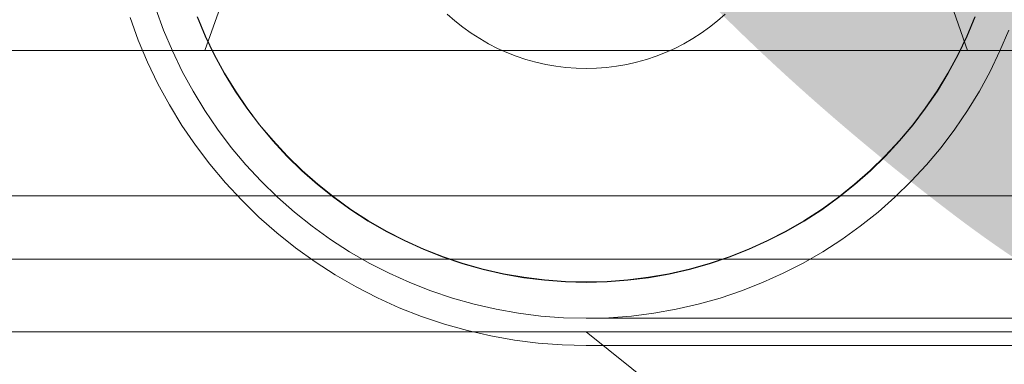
# Model space of a CAD drawing. Header units: millimetres. Extents: x -2233 to 61924, y -68080 to 6847.
# Tile 785 of 1056: x 24188 to 24296, y 1186 to 1224. Entities that reach past the tile are written whole.
import ezdxf

# ---------------------------------------------------------------- set-up
doc = ezdxf.new("R2010")
doc.units = ezdxf.units.MM
for name, color, linetype, lineweight in [('COTAS_O', 1, 'Continuous', 0), ('COTAS_P', 1, 'Continuous', 0), ('lateral_C05', 7, 'Continuous', 0)]:
    doc.layers.add(name, color=color, linetype=linetype, lineweight=lineweight)
doc.dimstyles.new('R19_100', dxfattribs={"dimtxt": 250, "dimasz": 150, "dimexe": 150, "dimexo": 80, "dimgap": 100, "dimtad": 1, "dimtih": 1, "dimtoh": 1, "dimdsep": 46, "dimcen": 0.09, "dimadec": 0, "dimazin": 0, "dimtfac": 1, "dimtdec": 4, "dimtofl": 0, "dimtmove": 0, "dimatfit": 3, "dimfxl": 1, "dimtolj": 1, "dimtzin": 0, "dimarcsym": 0})

# ---------------------------------------------------------------- blocks, each defined once
blk = doc.blocks.new('DIM_R28_4')
at = {"layer": 'COTAS_P'}
for p, q in [((15248.37, 1279.09), (24311.82, 4109.09)), ((24311.82, 4109.09), (24155.23, 4107.34)), ((24311.82, 4109.09), (24182.05, 4021.43)), ((24580.07, 3250), (24311.82, 4109.09)), ((15248.37, 1279.09), (15378.14, 1366.76)), ((15248.37, 1279.09), (15404.97, 1280.85)), ((15516.62, 420), (15248.37, 1279.09))]:
    blk.add_line(p, q, dxfattribs=at)
blk.add_text('9495 P', height=250, rotation=17.3406, dxfattribs=at).set_placement((19750.29, 2789.55))
blk = doc.blocks.new('DIM_R28_8')
at = {"layer": 'COTAS_P'}
for p, q in [((24250.07, 1241), (24650.07, 1241)), ((24650.07, 1241), (24605.07, 1091)), ((24650.07, 0), (24650.07, 1241)), ((24650.07, 1241), (24695.07, 1091)), ((24650.07, 0), (24605.07, 150)), ((24650.07, 0), (24695.07, 150)), ((24250.07, 0), (24650.07, 0))]:
    blk.add_line(p, q, dxfattribs=at)
blk.add_text('1241 P', height=250, rotation=90, dxfattribs=at).set_placement((24550.07, 620.5))
blk = doc.blocks.new('DIM_R28_28')
at = {"layer": 'COTAS_O'}
for p, q in [((23750.07, 2330), (24450.07, 2330)), ((24450.07, 2330), (24405.07, 2180)), ((24450.07, 0), (24450.07, 2330)), ((24450.07, 2330), (24495.07, 2180)), ((24450.07, 0), (24405.07, 150)), ((24450.07, 0), (24495.07, 150)), ((23750.07, 0), (24450.07, 0))]:
    blk.add_line(p, q, dxfattribs=at)
blk.add_text('2330 O', height=250, rotation=90, dxfattribs=at).set_placement((24350.07, 1165))

msp = doc.modelspace()

# ---------------------------------------------------------------- linework, layer by layer
at = {"layer": 'lateral_C05'}
for p, q in [((24208.067, 1220.5), (24220.067, 1254.5)), ((24292.067, 1220.5), (24280.067, 1254.5)), ((24203.524, 1222.733), (24202.671, 1225.076)), ((24235.605, 1223.764), (24234.764, 1224.506)), ((24265.371, 1224.506), (24264.53, 1223.764)), ((24200.731, 1221.637), (24199.827, 1224.12)), ((24208.102, 1222.064), (24207.21, 1224.18)), ((24208.138, 1222.081), (24207.247, 1224.194)), ((24236.482, 1223.065), (24235.605, 1223.764)), ((24264.53, 1223.764), (24263.653, 1223.065)), ((24292.888, 1224.194), (24291.997, 1222.081)), ((24292.925, 1224.18), (24292.033, 1222.064)), ((24204.492, 1220.436), (24203.524, 1222.733)), ((24237.393, 1222.41), (24236.482, 1223.065)), ((24238.335, 1221.801), (24237.393, 1222.41)), ((24262.742, 1222.41), (24261.8, 1221.801)), ((24263.653, 1223.065), (24262.742, 1222.41)), ((24296.611, 1222.733), (24295.643, 1220.436)), ((24201.758, 1219.202), (24200.731, 1221.637)), ((24209.098, 1219.996), (24208.102, 1222.064)), ((24209.133, 1220.014), (24208.138, 1222.081)), ((24239.307, 1221.24), (24238.335, 1221.801)), ((24240.305, 1220.728), (24239.307, 1221.24)), ((24260.828, 1221.24), (24259.83, 1220.728)), ((24261.8, 1221.801), (24260.828, 1221.24)), ((24291.997, 1222.081), (24291.002, 1220.014)), ((24292.033, 1222.064), (24291.037, 1219.996)), ((24180.067, 1220.5), (24320.067, 1220.5)), ((24188.57, 1220.5), (24188.586, 1220.5)), ((24188.586, 1220.5), (24188.618, 1220.5)), ((24188.618, 1220.5), (24188.666, 1220.5)), ((24188.666, 1220.5), (24188.73, 1220.5)), ((24188.73, 1220.5), (24188.81, 1220.5)), ((24188.81, 1220.5), (24188.906, 1220.5)), ((24188.906, 1220.5), (24189.017, 1220.5)), ((24189.017, 1220.5), (24189.143, 1220.5)), ((24189.143, 1220.5), (24189.283, 1220.5)), ((24189.283, 1220.5), (24189.438, 1220.5)), ((24189.438, 1220.5), (24189.607, 1220.5)), ((24189.607, 1220.5), (24189.79, 1220.5)), ((24189.79, 1220.5), (24189.986, 1220.5)), ((24189.986, 1220.5), (24190.194, 1220.5)), ((24190.194, 1220.5), (24190.414, 1220.5)), ((24190.414, 1220.5), (24190.646, 1220.5)), ((24190.646, 1220.5), (24190.889, 1220.5)), ((24190.889, 1220.5), (24191.143, 1220.5)), ((24191.143, 1220.5), (24191.406, 1220.5)), ((24191.406, 1220.5), (24191.678, 1220.5)), ((24191.678, 1220.5), (24191.959, 1220.5)), ((24191.959, 1220.5), (24192.247, 1220.5)), ((24192.247, 1220.5), (24192.543, 1220.5)), ((24192.543, 1220.5), (24192.844, 1220.5)), ((24192.844, 1220.5), (24193.152, 1220.5)), ((24193.152, 1220.5), (24193.464, 1220.5)), ((24193.464, 1220.5), (24193.78, 1220.5)), ((24193.78, 1220.5), (24194.099, 1220.5)), ((24194.099, 1220.5), (24194.42, 1220.5)), ((24194.42, 1220.5), (24194.743, 1220.5)), ((24195.067, 1220.5), (24194.743, 1220.5)), ((24200.067, 1220.5), (24195.067, 1220.5)), ((24200.067, 1220.5), (24200.386, 1220.5)), ((24200.386, 1220.5), (24200.705, 1220.5)), ((24200.705, 1220.5), (24201.021, 1220.5)), ((24201.021, 1220.5), (24201.336, 1220.5)), ((24201.336, 1220.5), (24201.647, 1220.5)), ((24201.647, 1220.5), (24201.954, 1220.5)), ((24201.954, 1220.5), (24202.257, 1220.5)), ((24202.257, 1220.5), (24202.555, 1220.5)), ((24202.555, 1220.5), (24202.847, 1220.5)), ((24202.847, 1220.5), (24203.132, 1220.5)), ((24203.132, 1220.5), (24203.409, 1220.5)), ((24203.409, 1220.5), (24203.679, 1220.5)), ((24203.679, 1220.5), (24203.94, 1220.5)), ((24203.94, 1220.5), (24204.191, 1220.5)), ((24204.191, 1220.5), (24204.433, 1220.5)), ((24204.433, 1220.5), (24204.664, 1220.5)), ((24205.574, 1218.189), (24204.492, 1220.436)), ((24204.664, 1220.5), (24204.884, 1220.5)), ((24204.884, 1220.5), (24205.092, 1220.5)), ((24205.092, 1220.5), (24205.288, 1220.5)), ((24205.288, 1220.5), (24205.472, 1220.5)), ((24205.472, 1220.5), (24205.643, 1220.5)), ((24205.643, 1220.5), (24205.8, 1220.5)), ((24205.8, 1220.5), (24205.943, 1220.5)), ((24206.073, 1220.5), (24205.943, 1220.5)), ((24206.188, 1220.5), (24206.073, 1220.5)), ((24206.288, 1220.5), (24206.188, 1220.5)), ((24206.373, 1220.5), (24206.288, 1220.5)), ((24206.443, 1220.5), (24206.373, 1220.5)), ((24206.497, 1220.5), (24206.443, 1220.5)), ((24206.536, 1220.5), (24206.497, 1220.5)), ((24206.56, 1220.5), (24206.536, 1220.5)), ((24208.067, 1220.5), (24228.164, 1220.5)), ((24210.23, 1218), (24209.133, 1220.014)), ((24228.164, 1220.5), (24271.971, 1220.5)), ((24241.328, 1220.267), (24240.305, 1220.728)), ((24242.372, 1219.857), (24241.328, 1220.267)), ((24258.807, 1220.267), (24257.763, 1219.857)), ((24259.83, 1220.728), (24258.807, 1220.267)), ((24292.067, 1220.5), (24271.971, 1220.5)), ((24291.002, 1220.014), (24289.905, 1218)), ((24293.57, 1220.5), (24293.586, 1220.5)), ((24293.586, 1220.5), (24293.618, 1220.5)), ((24293.618, 1220.5), (24293.666, 1220.5)), ((24293.666, 1220.5), (24293.73, 1220.5)), ((24293.73, 1220.5), (24293.81, 1220.5)), ((24293.81, 1220.5), (24293.906, 1220.5)), ((24293.906, 1220.5), (24294.017, 1220.5)), ((24294.017, 1220.5), (24294.143, 1220.5)), ((24294.143, 1220.5), (24294.283, 1220.5)), ((24294.283, 1220.5), (24294.438, 1220.5)), ((24294.438, 1220.5), (24294.607, 1220.5)), ((24295.643, 1220.436), (24294.561, 1218.189)), ((24294.607, 1220.5), (24294.79, 1220.5)), ((24294.79, 1220.5), (24294.986, 1220.5)), ((24294.986, 1220.5), (24295.194, 1220.5)), ((24295.194, 1220.5), (24295.414, 1220.5)), ((24295.414, 1220.5), (24295.646, 1220.5)), ((24295.646, 1220.5), (24295.889, 1220.5)), ((24295.889, 1220.5), (24296.143, 1220.5)), ((24202.904, 1216.821), (24201.758, 1219.202)), ((24210.196, 1217.98), (24209.098, 1219.996)), ((24243.435, 1219.5), (24242.372, 1219.857)), ((24244.515, 1219.196), (24243.435, 1219.5)), ((24245.609, 1218.946), (24244.515, 1219.196)), ((24246.714, 1218.751), (24245.609, 1218.946)), ((24254.526, 1218.946), (24253.421, 1218.751)), ((24255.62, 1219.196), (24254.526, 1218.946)), ((24256.699, 1219.5), (24255.62, 1219.196)), ((24257.763, 1219.857), (24256.699, 1219.5)), ((24291.037, 1219.996), (24289.939, 1217.98)), ((24206.766, 1216), (24205.574, 1218.189)), ((24211.393, 1216.021), (24210.196, 1217.98)), ((24211.426, 1216.043), (24210.23, 1218)), ((24247.827, 1218.612), (24246.714, 1218.751)), ((24248.946, 1218.528), (24247.827, 1218.612)), ((24250.067, 1218.5), (24248.946, 1218.528)), ((24251.189, 1218.528), (24250.067, 1218.5)), ((24252.308, 1218.612), (24251.189, 1218.528)), ((24253.421, 1218.751), (24252.308, 1218.612)), ((24289.905, 1218), (24288.709, 1216.043)), ((24289.939, 1217.98), (24288.742, 1216.021)), ((24294.561, 1218.189), (24293.369, 1216)), ((24204.168, 1214.5), (24202.904, 1216.821)), ((24208.066, 1213.873), (24206.766, 1216)), ((24212.686, 1214.124), (24211.393, 1216.021)), ((24212.718, 1214.148), (24211.426, 1216.043)), ((24288.709, 1216.043), (24287.417, 1214.148)), ((24288.742, 1216.021), (24287.449, 1214.124)), ((24293.369, 1216), (24292.069, 1213.873)), ((24205.546, 1212.245), (24204.168, 1214.5)), ((24209.471, 1211.813), (24208.066, 1213.873)), ((24214.072, 1212.295), (24212.686, 1214.124)), ((24214.103, 1212.319), (24212.718, 1214.148)), ((24287.417, 1214.148), (24286.032, 1212.319)), ((24287.449, 1214.124), (24286.063, 1212.295)), ((24292.069, 1213.873), (24290.664, 1211.813)), ((24207.035, 1210.062), (24205.546, 1212.245)), ((24210.976, 1209.826), (24209.471, 1211.813)), ((24215.548, 1210.536), (24214.072, 1212.295)), ((24215.578, 1210.562), (24214.103, 1212.319)), ((24286.032, 1212.319), (24284.557, 1210.562)), ((24286.063, 1212.295), (24284.587, 1210.536)), ((24290.664, 1211.813), (24289.159, 1209.826)), ((24217.109, 1208.853), (24215.548, 1210.536)), ((24217.138, 1208.881), (24215.578, 1210.562)), ((24284.557, 1210.562), (24282.997, 1208.881)), ((24284.587, 1210.536), (24283.026, 1208.853)), ((24208.63, 1207.955), (24207.035, 1210.062)), ((24212.578, 1207.916), (24210.976, 1209.826)), ((24289.159, 1209.826), (24287.557, 1207.916)), ((24218.752, 1207.25), (24217.109, 1208.853)), ((24218.78, 1207.28), (24217.138, 1208.881)), ((24282.997, 1208.881), (24281.355, 1207.28)), ((24283.026, 1208.853), (24281.383, 1207.25)), ((24210.329, 1205.931), (24208.63, 1207.955)), ((24214.274, 1206.088), (24212.578, 1207.916)), ((24220.474, 1205.731), (24218.752, 1207.25)), ((24220.499, 1205.762), (24218.78, 1207.28)), ((24281.355, 1207.28), (24279.636, 1205.762)), ((24281.383, 1207.25), (24279.661, 1205.731)), ((24287.557, 1207.916), (24285.861, 1206.088)), ((24212.127, 1203.993), (24210.329, 1205.931)), ((24216.059, 1204.347), (24214.274, 1206.088)), ((24285.861, 1206.088), (24284.076, 1204.347)), ((24222.268, 1204.3), (24220.474, 1205.731)), ((24222.292, 1204.332), (24220.499, 1205.762)), ((24279.636, 1205.762), (24277.842, 1204.332)), ((24279.661, 1205.731), (24277.867, 1204.3)), ((24160.067, 1204.5), (24340.067, 1204.5)), ((24180.067, 1204.5), (24320.067, 1204.5)), ((24188.57, 1204.5), (24188.586, 1204.5)), ((24188.586, 1204.5), (24188.618, 1204.5)), ((24188.618, 1204.5), (24188.666, 1204.5)), ((24188.666, 1204.5), (24188.73, 1204.5)), ((24188.73, 1204.5), (24188.81, 1204.5)), ((24188.81, 1204.5), (24188.906, 1204.5)), ((24188.906, 1204.5), (24189.017, 1204.5)), ((24189.017, 1204.5), (24189.143, 1204.5)), ((24189.143, 1204.5), (24189.283, 1204.5)), ((24189.283, 1204.5), (24189.438, 1204.5)), ((24189.438, 1204.5), (24189.607, 1204.5)), ((24189.607, 1204.5), (24189.79, 1204.5)), ((24189.79, 1204.5), (24189.986, 1204.5)), ((24189.986, 1204.5), (24190.194, 1204.5)), ((24190.194, 1204.5), (24190.414, 1204.5)), ((24190.414, 1204.5), (24190.646, 1204.5)), ((24190.646, 1204.5), (24190.889, 1204.5)), ((24190.889, 1204.5), (24191.143, 1204.5)), ((24191.143, 1204.5), (24191.406, 1204.5)), ((24191.406, 1204.5), (24191.678, 1204.5)), ((24191.678, 1204.5), (24191.959, 1204.5)), ((24191.959, 1204.5), (24192.247, 1204.5)), ((24192.074, 1204.5), (24192.095, 1204.5)), ((24192.095, 1204.5), (24192.129, 1204.5)), ((24192.129, 1204.5), (24192.177, 1204.5)), ((24192.177, 1204.5), (24192.238, 1204.5)), ((24192.238, 1204.5), (24192.312, 1204.5)), ((24192.247, 1204.5), (24192.543, 1204.5)), ((24192.312, 1204.5), (24192.399, 1204.5)), ((24192.399, 1204.5), (24192.499, 1204.5)), ((24192.499, 1204.5), (24192.612, 1204.5)), ((24192.543, 1204.5), (24192.844, 1204.5)), ((24192.612, 1204.5), (24192.737, 1204.5)), ((24192.737, 1204.5), (24192.874, 1204.5)), ((24192.844, 1204.5), (24193.152, 1204.5)), ((24192.874, 1204.5), (24193.023, 1204.5)), ((24193.023, 1204.5), (24193.183, 1204.5)), ((24193.152, 1204.5), (24193.464, 1204.5)), ((24193.183, 1204.5), (24193.354, 1204.5)), ((24193.354, 1204.5), (24193.536, 1204.5)), ((24193.464, 1204.5), (24193.78, 1204.5)), ((24193.536, 1204.5), (24193.727, 1204.5)), ((24193.727, 1204.5), (24193.928, 1204.5)), ((24193.78, 1204.5), (24194.099, 1204.5)), ((24193.928, 1204.5), (24194.138, 1204.5)), ((24194.099, 1204.5), (24194.42, 1204.5)), ((24194.138, 1204.5), (24194.357, 1204.5)), ((24194.357, 1204.5), (24194.583, 1204.5)), ((24194.42, 1204.5), (24194.743, 1204.5)), ((24194.583, 1204.5), (24194.817, 1204.5)), ((24195.067, 1204.5), (24194.743, 1204.5)), ((24194.817, 1204.5), (24195.058, 1204.5)), ((24195.058, 1204.5), (24195.305, 1204.5)), ((24200.067, 1204.5), (24195.067, 1204.5)), ((24195.305, 1204.5), (24195.558, 1204.5)), ((24195.558, 1204.5), (24195.816, 1204.5)), ((24195.816, 1204.5), (24196.078, 1204.5)), ((24196.078, 1204.5), (24196.344, 1204.5)), ((24196.344, 1204.5), (24196.612, 1204.5)), ((24196.612, 1204.5), (24196.884, 1204.5)), ((24196.884, 1204.5), (24197.156, 1204.5)), ((24197.156, 1204.5), (24197.43, 1204.5)), ((24197.43, 1204.5), (24197.705, 1204.5)), ((24197.705, 1204.5), (24197.979, 1204.5)), ((24197.979, 1204.5), (24198.251, 1204.5)), ((24198.251, 1204.5), (24198.523, 1204.5)), ((24198.523, 1204.5), (24198.791, 1204.5)), ((24198.791, 1204.5), (24199.057, 1204.5)), ((24199.057, 1204.5), (24199.319, 1204.5)), ((24199.319, 1204.5), (24199.577, 1204.5)), ((24199.577, 1204.5), (24199.83, 1204.5)), ((24199.83, 1204.5), (24200.077, 1204.5)), ((24200.067, 1204.5), (24200.386, 1204.5)), ((24200.077, 1204.5), (24200.317, 1204.5)), ((24200.317, 1204.5), (24200.551, 1204.5)), ((24200.386, 1204.5), (24200.705, 1204.5)), ((24200.551, 1204.5), (24200.778, 1204.5)), ((24200.705, 1204.5), (24201.021, 1204.5)), ((24200.778, 1204.5), (24200.997, 1204.5)), ((24200.997, 1204.5), (24201.207, 1204.5)), ((24201.021, 1204.5), (24201.336, 1204.5)), ((24201.207, 1204.5), (24201.408, 1204.5)), ((24201.336, 1204.5), (24201.647, 1204.5)), ((24201.408, 1204.5), (24201.599, 1204.5)), ((24201.599, 1204.5), (24201.781, 1204.5)), ((24201.647, 1204.5), (24201.954, 1204.5)), ((24201.781, 1204.5), (24201.952, 1204.5)), ((24201.952, 1204.5), (24202.112, 1204.5)), ((24201.954, 1204.5), (24202.257, 1204.5)), ((24202.112, 1204.5), (24202.261, 1204.5)), ((24202.257, 1204.5), (24202.555, 1204.5)), ((24202.261, 1204.5), (24202.398, 1204.5)), ((24202.398, 1204.5), (24202.523, 1204.5)), ((24202.523, 1204.5), (24202.636, 1204.5)), ((24202.555, 1204.5), (24202.847, 1204.5)), ((24202.636, 1204.5), (24202.736, 1204.5)), ((24202.736, 1204.5), (24202.823, 1204.5)), ((24202.823, 1204.5), (24202.897, 1204.5)), ((24202.847, 1204.5), (24203.132, 1204.5)), ((24202.897, 1204.5), (24202.958, 1204.5)), ((24202.958, 1204.5), (24203.006, 1204.5)), ((24203.006, 1204.5), (24203.04, 1204.5)), ((24203.04, 1204.5), (24203.061, 1204.5)), ((24203.132, 1204.5), (24203.409, 1204.5)), ((24203.409, 1204.5), (24203.679, 1204.5)), ((24203.679, 1204.5), (24203.94, 1204.5)), ((24203.94, 1204.5), (24204.191, 1204.5)), ((24204.191, 1204.5), (24204.433, 1204.5)), ((24204.433, 1204.5), (24204.664, 1204.5)), ((24204.664, 1204.5), (24204.884, 1204.5)), ((24204.884, 1204.5), (24205.092, 1204.5)), ((24205.092, 1204.5), (24205.288, 1204.5)), ((24205.288, 1204.5), (24205.472, 1204.5)), ((24205.472, 1204.5), (24205.643, 1204.5)), ((24205.643, 1204.5), (24205.8, 1204.5)), ((24205.8, 1204.5), (24205.943, 1204.5)), ((24205.943, 1204.5), (24206.073, 1204.5)), ((24206.073, 1204.5), (24206.188, 1204.5)), ((24206.188, 1204.5), (24206.288, 1204.5)), ((24206.288, 1204.5), (24206.373, 1204.5)), ((24206.373, 1204.5), (24206.443, 1204.5)), ((24206.443, 1204.5), (24206.497, 1204.5)), ((24206.497, 1204.5), (24206.536, 1204.5)), ((24206.536, 1204.5), (24206.56, 1204.5)), ((24214.018, 1202.148), (24212.127, 1203.993)), ((24217.928, 1202.698), (24216.059, 1204.347)), ((24224.132, 1202.96), (24222.268, 1204.3)), ((24224.155, 1202.993), (24222.292, 1204.332)), ((24277.842, 1204.332), (24275.98, 1202.993)), ((24277.867, 1204.3), (24276.003, 1202.96)), ((24284.076, 1204.347), (24282.207, 1202.698)), ((24293.57, 1204.5), (24293.586, 1204.5)), ((24293.586, 1204.5), (24293.618, 1204.5)), ((24293.618, 1204.5), (24293.666, 1204.5)), ((24293.666, 1204.5), (24293.73, 1204.5)), ((24293.73, 1204.5), (24293.81, 1204.5)), ((24293.81, 1204.5), (24293.906, 1204.5)), ((24293.906, 1204.5), (24294.017, 1204.5)), ((24294.017, 1204.5), (24294.143, 1204.5)), ((24294.143, 1204.5), (24294.283, 1204.5)), ((24294.283, 1204.5), (24294.438, 1204.5)), ((24294.438, 1204.5), (24294.607, 1204.5)), ((24294.607, 1204.5), (24294.79, 1204.5)), ((24294.79, 1204.5), (24294.986, 1204.5)), ((24294.986, 1204.5), (24295.194, 1204.5)), ((24295.194, 1204.5), (24295.414, 1204.5)), ((24295.414, 1204.5), (24295.646, 1204.5)), ((24295.646, 1204.5), (24295.889, 1204.5)), ((24295.889, 1204.5), (24296.143, 1204.5)), ((24219.877, 1201.143), (24217.928, 1202.698)), ((24226.061, 1201.714), (24224.132, 1202.96)), ((24226.081, 1201.749), (24224.155, 1202.993)), ((24275.98, 1202.993), (24274.054, 1201.749)), ((24276.003, 1202.96), (24274.074, 1201.714)), ((24282.207, 1202.698), (24280.258, 1201.143)), ((24216, 1200.4), (24214.018, 1202.148)), ((24228.049, 1200.567), (24226.061, 1201.714)), ((24228.068, 1200.602), (24226.081, 1201.749)), ((24274.054, 1201.749), (24272.067, 1200.602)), ((24274.074, 1201.714), (24272.086, 1200.567)), ((24221.901, 1199.688), (24219.877, 1201.143)), ((24230.091, 1199.519), (24228.049, 1200.567)), ((24230.109, 1199.555), (24228.068, 1200.602)), ((24272.067, 1200.602), (24270.026, 1199.555)), ((24272.086, 1200.567), (24270.043, 1199.519)), ((24280.258, 1201.143), (24278.233, 1199.688)), ((24218.066, 1198.752), (24216, 1200.4)), ((24223.996, 1198.335), (24221.901, 1199.688)), ((24232.184, 1198.575), (24230.091, 1199.519)), ((24232.199, 1198.612), (24230.109, 1199.555)), ((24270.026, 1199.555), (24267.935, 1198.612)), ((24270.043, 1199.519), (24267.951, 1198.575)), ((24278.233, 1199.688), (24276.139, 1198.335)), ((24220.212, 1197.209), (24218.066, 1198.752)), ((24226.155, 1197.089), (24223.996, 1198.335)), ((24234.321, 1197.737), (24232.184, 1198.575)), ((24234.335, 1197.774), (24232.199, 1198.612)), ((24267.935, 1198.612), (24265.8, 1197.774)), ((24267.951, 1198.575), (24265.814, 1197.737)), ((24276.139, 1198.335), (24273.98, 1197.089)), ((24135.067, 1197.5), (24365.067, 1197.5)), ((24160.067, 1197.5), (24340.067, 1197.5)), ((24185.067, 1197.5), (24210.067, 1197.5)), ((24192.074, 1197.5), (24192.095, 1197.5)), ((24192.095, 1197.5), (24192.129, 1197.5)), ((24192.129, 1197.5), (24192.177, 1197.5)), ((24192.177, 1197.5), (24192.238, 1197.5)), ((24192.238, 1197.5), (24192.312, 1197.5)), ((24192.312, 1197.5), (24192.399, 1197.5)), ((24192.399, 1197.5), (24192.499, 1197.5)), ((24192.499, 1197.5), (24192.612, 1197.5)), ((24192.612, 1197.5), (24192.737, 1197.5)), ((24192.737, 1197.5), (24192.874, 1197.5)), ((24192.874, 1197.5), (24193.023, 1197.5)), ((24193.023, 1197.5), (24193.183, 1197.5)), ((24193.183, 1197.5), (24193.354, 1197.5)), ((24193.354, 1197.5), (24193.536, 1197.5)), ((24193.536, 1197.5), (24193.727, 1197.5)), ((24193.727, 1197.5), (24193.928, 1197.5)), ((24193.928, 1197.5), (24194.138, 1197.5)), ((24194.138, 1197.5), (24194.357, 1197.5)), ((24194.357, 1197.5), (24194.583, 1197.5)), ((24194.583, 1197.5), (24194.817, 1197.5)), ((24194.817, 1197.5), (24195.058, 1197.5)), ((24195.058, 1197.5), (24195.305, 1197.5)), ((24195.305, 1197.5), (24195.558, 1197.5)), ((24195.558, 1197.5), (24195.816, 1197.5)), ((24195.816, 1197.5), (24196.078, 1197.5)), ((24196.078, 1197.5), (24196.344, 1197.5)), ((24196.344, 1197.5), (24196.612, 1197.5)), ((24196.612, 1197.5), (24196.884, 1197.5)), ((24196.884, 1197.5), (24197.156, 1197.5)), ((24197.156, 1197.5), (24197.43, 1197.5)), ((24197.43, 1197.5), (24197.705, 1197.5)), ((24197.705, 1197.5), (24197.979, 1197.5)), ((24197.979, 1197.5), (24198.251, 1197.5)), ((24198.251, 1197.5), (24198.523, 1197.5)), ((24198.523, 1197.5), (24198.791, 1197.5)), ((24198.791, 1197.5), (24199.057, 1197.5)), ((24199.057, 1197.5), (24199.319, 1197.5)), ((24199.319, 1197.5), (24199.577, 1197.5)), ((24199.577, 1197.5), (24199.83, 1197.5)), ((24199.83, 1197.5), (24200.077, 1197.5)), ((24200.077, 1197.5), (24200.317, 1197.5)), ((24200.317, 1197.5), (24200.551, 1197.5)), ((24200.551, 1197.5), (24200.778, 1197.5)), ((24200.778, 1197.5), (24200.997, 1197.5)), ((24200.997, 1197.5), (24201.207, 1197.5)), ((24201.207, 1197.5), (24201.408, 1197.5)), ((24201.408, 1197.5), (24201.599, 1197.5)), ((24201.599, 1197.5), (24201.781, 1197.5)), ((24201.781, 1197.5), (24201.952, 1197.5)), ((24201.952, 1197.5), (24202.112, 1197.5)), ((24202.112, 1197.5), (24202.261, 1197.5)), ((24202.261, 1197.5), (24202.398, 1197.5)), ((24202.398, 1197.5), (24202.523, 1197.5)), ((24202.523, 1197.5), (24202.636, 1197.5)), ((24202.636, 1197.5), (24202.736, 1197.5)), ((24202.736, 1197.5), (24202.823, 1197.5)), ((24202.823, 1197.5), (24202.897, 1197.5)), ((24202.897, 1197.5), (24202.958, 1197.5)), ((24202.958, 1197.5), (24203.006, 1197.5)), ((24203.006, 1197.5), (24203.04, 1197.5)), ((24203.04, 1197.5), (24203.061, 1197.5)), ((24210.067, 1197.5), (24210.337, 1197.5)), ((24210.337, 1197.5), (24210.607, 1197.5)), ((24210.607, 1197.5), (24210.875, 1197.5)), ((24210.875, 1197.5), (24211.14, 1197.5)), ((24211.14, 1197.5), (24211.404, 1197.5)), ((24211.404, 1197.5), (24211.664, 1197.5)), ((24211.664, 1197.5), (24211.92, 1197.5)), ((24211.92, 1197.5), (24212.172, 1197.5)), ((24212.172, 1197.5), (24212.419, 1197.5)), ((24212.419, 1197.5), (24212.66, 1197.5)), ((24212.66, 1197.5), (24212.895, 1197.5)), ((24212.895, 1197.5), (24213.123, 1197.5)), ((24213.123, 1197.5), (24213.344, 1197.5)), ((24213.344, 1197.5), (24213.557, 1197.5)), ((24213.557, 1197.5), (24213.761, 1197.5)), ((24213.761, 1197.5), (24213.957, 1197.5)), ((24213.957, 1197.5), (24214.143, 1197.5)), ((24214.143, 1197.5), (24214.319, 1197.5)), ((24214.319, 1197.5), (24214.485, 1197.5)), ((24214.485, 1197.5), (24214.641, 1197.5)), ((24214.641, 1197.5), (24214.785, 1197.5)), ((24214.785, 1197.5), (24214.918, 1197.5)), ((24214.918, 1197.5), (24215.039, 1197.5)), ((24215.039, 1197.5), (24215.149, 1197.5)), ((24215.149, 1197.5), (24215.246, 1197.5)), ((24215.246, 1197.5), (24215.331, 1197.5)), ((24215.331, 1197.5), (24215.403, 1197.5)), ((24215.403, 1197.5), (24215.462, 1197.5)), ((24215.462, 1197.5), (24215.508, 1197.5)), ((24215.508, 1197.5), (24215.541, 1197.5)), ((24215.541, 1197.5), (24215.561, 1197.5)), ((24236.497, 1197.005), (24234.321, 1197.737)), ((24236.509, 1197.044), (24234.335, 1197.774)), ((24265.8, 1197.774), (24263.626, 1197.044)), ((24265.814, 1197.737), (24263.638, 1197.005)), ((24284.569, 1197.5), (24284.583, 1197.5)), ((24284.583, 1197.5), (24284.61, 1197.5)), ((24284.61, 1197.5), (24284.651, 1197.5)), ((24284.651, 1197.5), (24284.705, 1197.5)), ((24284.705, 1197.5), (24284.773, 1197.5)), ((24284.773, 1197.5), (24284.854, 1197.5)), ((24284.854, 1197.5), (24284.948, 1197.5)), ((24284.948, 1197.5), (24285.054, 1197.5)), ((24285.054, 1197.5), (24285.173, 1197.5)), ((24285.173, 1197.5), (24285.304, 1197.5)), ((24285.304, 1197.5), (24285.447, 1197.5)), ((24285.447, 1197.5), (24285.602, 1197.5)), ((24285.602, 1197.5), (24285.767, 1197.5)), ((24285.767, 1197.5), (24285.944, 1197.5)), ((24285.944, 1197.5), (24286.13, 1197.5)), ((24286.13, 1197.5), (24286.327, 1197.5)), ((24286.327, 1197.5), (24286.532, 1197.5)), ((24286.532, 1197.5), (24286.747, 1197.5)), ((24286.747, 1197.5), (24286.969, 1197.5)), ((24286.969, 1197.5), (24287.2, 1197.5)), ((24287.2, 1197.5), (24287.437, 1197.5)), ((24287.437, 1197.5), (24287.681, 1197.5)), ((24287.681, 1197.5), (24287.931, 1197.5)), ((24287.931, 1197.5), (24288.186, 1197.5)), ((24288.186, 1197.5), (24288.446, 1197.5)), ((24288.446, 1197.5), (24288.71, 1197.5)), ((24288.71, 1197.5), (24288.978, 1197.5)), ((24288.978, 1197.5), (24289.248, 1197.5)), ((24289.248, 1197.5), (24289.52, 1197.5)), ((24289.52, 1197.5), (24289.793, 1197.5)), ((24289.793, 1197.5), (24290.067, 1197.5)), ((24290.067, 1197.5), (24315.067, 1197.5)), ((24222.431, 1195.776), (24220.212, 1197.209)), ((24228.373, 1195.952), (24226.155, 1197.089)), ((24238.707, 1196.384), (24236.497, 1197.005)), ((24238.717, 1196.422), (24236.509, 1197.044)), ((24240.945, 1195.873), (24238.707, 1196.384)), ((24240.953, 1195.912), (24238.717, 1196.422)), ((24261.418, 1196.422), (24259.182, 1195.912)), ((24261.428, 1196.384), (24259.19, 1195.873)), ((24263.626, 1197.044), (24261.418, 1196.422)), ((24263.638, 1197.005), (24261.428, 1196.384)), ((24273.98, 1197.089), (24271.762, 1195.952)), ((24224.72, 1194.454), (24222.431, 1195.776)), ((24230.646, 1194.926), (24228.373, 1195.952)), ((24243.206, 1195.474), (24240.945, 1195.873)), ((24243.212, 1195.514), (24240.953, 1195.912)), ((24245.483, 1195.189), (24243.206, 1195.474)), ((24245.487, 1195.229), (24243.212, 1195.514)), ((24247.773, 1195.017), (24245.483, 1195.189)), ((24247.775, 1195.057), (24245.487, 1195.229)), ((24254.648, 1195.229), (24252.36, 1195.057)), ((24254.652, 1195.189), (24252.362, 1195.017)), ((24256.923, 1195.514), (24254.648, 1195.229)), ((24256.929, 1195.474), (24254.652, 1195.189)), ((24259.182, 1195.912), (24256.923, 1195.514)), ((24259.19, 1195.873), (24256.929, 1195.474)), ((24271.762, 1195.952), (24269.489, 1194.926)), ((24227.072, 1193.249), (24224.72, 1194.454)), ((24232.966, 1194.015), (24230.646, 1194.926)), ((24235.33, 1193.221), (24232.966, 1194.015)), ((24250.067, 1194.96), (24247.773, 1195.017)), ((24250.067, 1195), (24247.775, 1195.057)), ((24252.36, 1195.057), (24250.067, 1195)), ((24252.362, 1195.017), (24250.067, 1194.96)), ((24267.168, 1194.015), (24264.805, 1193.221)), ((24269.489, 1194.926), (24267.168, 1194.015)), ((24229.48, 1192.162), (24227.072, 1193.249)), ((24237.73, 1192.546), (24235.33, 1193.221)), ((24264.805, 1193.221), (24262.405, 1192.546)), ((24231.94, 1191.196), (24229.48, 1192.162)), ((24240.16, 1191.991), (24237.73, 1192.546)), ((24242.615, 1191.558), (24240.16, 1191.991)), ((24259.975, 1191.991), (24257.52, 1191.558)), ((24262.405, 1192.546), (24259.975, 1191.991)), ((24234.445, 1190.355), (24231.94, 1191.196)), ((24245.089, 1191.248), (24242.615, 1191.558)), ((24247.575, 1191.062), (24245.089, 1191.248)), ((24250.067, 1191), (24247.575, 1191.062)), ((24252.56, 1191.062), (24250.067, 1191)), ((24250.067, 1191), (26750.067, 1191)), ((24255.046, 1191.248), (24252.56, 1191.062)), ((24257.52, 1191.558), (24255.046, 1191.248)), ((24236.989, 1189.639), (24234.445, 1190.355)), ((24135.067, 1189.5), (24365.067, 1189.5)), ((24185.067, 1189.5), (24210.067, 1189.5)), ((24210.067, 1189.5), (24210.337, 1189.5)), ((24210.337, 1189.5), (24210.607, 1189.5)), ((24210.607, 1189.5), (24210.875, 1189.5)), ((24210.875, 1189.5), (24211.14, 1189.5)), ((24211.14, 1189.5), (24211.404, 1189.5)), ((24211.404, 1189.5), (24211.664, 1189.5)), ((24211.664, 1189.5), (24211.92, 1189.5)), ((24211.92, 1189.5), (24212.172, 1189.5)), ((24212.172, 1189.5), (24212.419, 1189.5)), ((24212.419, 1189.5), (24212.66, 1189.5)), ((24212.66, 1189.5), (24212.895, 1189.5)), ((24212.895, 1189.5), (24213.123, 1189.5)), ((24213.123, 1189.5), (24213.344, 1189.5)), ((24213.344, 1189.5), (24213.557, 1189.5)), ((24213.557, 1189.5), (24213.761, 1189.5)), ((24213.761, 1189.5), (24213.957, 1189.5)), ((24213.957, 1189.5), (24214.143, 1189.5)), ((24214.143, 1189.5), (24214.319, 1189.5)), ((24214.319, 1189.5), (24214.485, 1189.5)), ((24214.485, 1189.5), (24214.641, 1189.5)), ((24214.641, 1189.5), (24214.785, 1189.5)), ((24214.785, 1189.5), (24214.918, 1189.5)), ((24214.918, 1189.5), (24215.039, 1189.5)), ((24215.039, 1189.5), (24215.149, 1189.5)), ((24215.149, 1189.5), (24215.246, 1189.5)), ((24215.246, 1189.5), (24215.331, 1189.5)), ((24215.331, 1189.5), (24215.403, 1189.5)), ((24215.403, 1189.5), (24215.462, 1189.5)), ((24215.462, 1189.5), (24215.508, 1189.5)), ((24215.508, 1189.5), (24215.541, 1189.5)), ((24215.541, 1189.5), (24215.561, 1189.5)), ((24239.566, 1189.051), (24236.989, 1189.639)), ((24242.168, 1188.592), (24239.566, 1189.051)), ((24244.79, 1188.263), (24242.168, 1188.592)), ((24250.067, 1189.5), (24325.067, 1189.5)), ((24250.067, 1189.5), (24325.067, 1129.5)), ((24284.569, 1189.5), (24284.583, 1189.5)), ((24284.583, 1189.5), (24284.61, 1189.5)), ((24284.61, 1189.5), (24284.651, 1189.5)), ((24284.651, 1189.5), (24284.705, 1189.5)), ((24284.705, 1189.5), (24284.773, 1189.5)), ((24284.773, 1189.5), (24284.854, 1189.5)), ((24284.854, 1189.5), (24284.948, 1189.5)), ((24284.948, 1189.5), (24285.054, 1189.5)), ((24285.054, 1189.5), (24285.173, 1189.5)), ((24285.173, 1189.5), (24285.304, 1189.5)), ((24285.304, 1189.5), (24285.447, 1189.5)), ((24285.447, 1189.5), (24285.602, 1189.5)), ((24285.602, 1189.5), (24285.767, 1189.5)), ((24285.767, 1189.5), (24285.944, 1189.5)), ((24285.944, 1189.5), (24286.13, 1189.5)), ((24286.13, 1189.5), (24286.327, 1189.5)), ((24286.327, 1189.5), (24286.532, 1189.5)), ((24286.532, 1189.5), (24286.747, 1189.5)), ((24286.747, 1189.5), (24286.969, 1189.5)), ((24286.969, 1189.5), (24287.2, 1189.5)), ((24287.2, 1189.5), (24287.437, 1189.5)), ((24287.437, 1189.5), (24287.681, 1189.5)), ((24287.681, 1189.5), (24287.931, 1189.5)), ((24287.931, 1189.5), (24288.186, 1189.5)), ((24288.186, 1189.5), (24288.446, 1189.5)), ((24288.446, 1189.5), (24288.71, 1189.5)), ((24288.71, 1189.5), (24288.978, 1189.5)), ((24288.978, 1189.5), (24289.248, 1189.5)), ((24289.248, 1189.5), (24289.52, 1189.5)), ((24289.52, 1189.5), (24289.793, 1189.5)), ((24289.793, 1189.5), (24290.067, 1189.5)), ((24290.067, 1189.5), (24315.067, 1189.5)), ((24247.426, 1188.066), (24244.79, 1188.263)), ((24250.067, 1188), (24247.426, 1188.066)), ((24250.067, 1188), (26750.067, 1188))]:
    msp.add_line(p, q, dxfattribs=at)

# ---------------------------------------------------------------- dimensions: what is measured, and where the dimension line sits
at = {"layer": 'COTAS_O'}
dim = msp.add_aligned_dim(p1=(23750.067, 0), p2=(23750.067, 2330), distance=-700, text='<> O', dimstyle='R19_100', dxfattribs=at)
dim.commit()
dim.dimension.update_dxf_attribs({"geometry": 'DIM_R28_28', "text_midpoint": (24450.067, 1165)})
at = {"layer": 'COTAS_P'}
for p1, p2, distance, picture, middle in [((15516.618, 420), (24580.067, 3250), 900, 'DIM_R28_4', (19780.096, 2694.095)), ((24250.067, 0), (24250.067, 1241), -400, 'DIM_R28_8', (24650.067, 620.5))]:
    dim = msp.add_aligned_dim(p1=p1, p2=p2, distance=distance, text='<> P', dimstyle='R19_100', dxfattribs=at)
    dim.commit()
    dim.dimension.update_dxf_attribs({"geometry": picture, "text_midpoint": middle})

doc.saveas('drawing.dxf')
